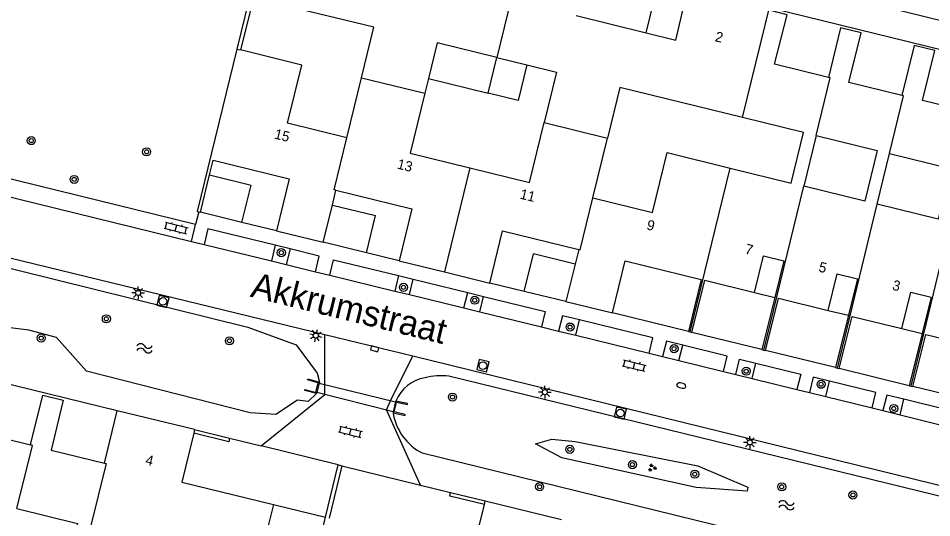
# Model space of a CAD drawing. Extents: x 128999 to 131010, y 395498 to 399007.
# Drawn here: x 129135.6 to 129226, y 397754.9 to 397804.2 of the extents above; entities that cross this region are included whole.
import ezdxf

# ---------------------------------------------------------------- set-up
doc = ezdxf.new("R2010")
doc.units = 0
for name, color, linetype in [('gg-afsc-erfafscheiding', 7, 'Continuous'), ('gg-afsc-muur', 7, 'Continuous'), ('gg-anno-huisnummerreeks BGT', 7, 'Continuous'), ('gg-anno-openbare ruimte label', 7, 'Continuous'), ('gg-bbg-gedigitaliseerde bebouwing', 7, 'Continuous'), ('gg-bbg-hoofdgebouw', 7, 'Continuous'), ('gg-bbg-luifel en loopbrug', 7, 'Continuous'), ('gg-bbg-tussenscheiding', 7, 'Continuous'), ('gg-knt-verharding', 7, 'Continuous'), ('gg-kntw-bovenkant insteek waterloop', 7, 'Continuous'), ('gg-kwrk-duiker nz vlak', 7, 'Continuous'), ('gg-kwrk-uitstroombak niveau min 01', 7, 'Continuous'), ('gt-grn-vlakafsluiter', 7, 'Continuous'), ('gt-grn-weggrens', 7, 'Continuous'), ('gt-symb-boom', 7, 'Continuous'), ('gt-symb-brandkraan', 7, 'Continuous'), ('gt-symb-groenvak', 7, 'Continuous'), ('gt-symb-klinker verharding', 7, 'Continuous'), ('gt-symb-kolk', 7, 'Continuous'), ('gt-symb-lichtmast', 7, 'Continuous'), ('gt-symb-rioolschacht', 7, 'Continuous'), ('gt-symb-watersymbool', 7, 'Continuous')]:
    doc.layers.add(name, color=color, linetype=linetype)

# ---------------------------------------------------------------- blocks, each defined once
blk = doc.blocks.new('gt0-BOOM')
at = {"layer": 'gt-symb-boom'}
for radius in [0.4, 0.2]:
    blk.add_circle((0, 0), radius, dxfattribs=at)
blk = doc.blocks.new('gt0-LMAST')
at = {"layer": 'gt-symb-lichtmast'}
for p, q in [((-0.182, 0.173), (-0.447, 0.438)), ((-0.005, 0.246), (-0.005, 0.621)), ((0.172, 0.173), (0.437, 0.438)), ((-0.255, -0.004), (-0.63, -0.004)), ((-0.182, -0.181), (-0.447, -0.446)), ((-0.005, -0.254), (-0.005, -0.629)), ((0.437, -0.446), (0.172, -0.181)), ((0.245, -0.004), (0.62, -0.004))]:
    blk.add_line(p, q, dxfattribs=at)
blk.add_circle((-0.005, -0.004), 0.25, dxfattribs=at)
blk = doc.blocks.new('gt0-BR')
at = {"layer": 'gt-symb-brandkraan'}
for centre, radius, start, end in [((-0.244, 0), 0.206, 107.56694, 252.43307), ((0.599, -2.664), 3, 106.89205, 107.56694), ((0, -0.691), 0.938, 73.10799, 106.89205), ((-0.599, -2.664), 3, 72.43309, 73.10799), ((0.244, 0), 0.206, 287.56695, 72.43309), ((0.599, 2.664), 3, 252.43307, 253.10797), ((0, 0.691), 0.938, 253.10797, 286.89206), ((-0.599, 2.664), 3, 286.89206, 287.56695)]:
    blk.add_arc(centre, radius, start, end, dxfattribs=at)
blk = doc.blocks.new('gt0-WA')
at = {"layer": 'gt-symb-watersymbool'}
for centre, start, end in [((-0.323, 0.022), 28.07249, 151.92751), ((0.427, 0.422), 208.07248, 331.92751), ((-0.323, -0.428), 28.07249, 151.92751), ((0.427, -0.028), 208.07248, 331.92751)]:
    blk.add_arc(centre, 0.425, start, end, dxfattribs=at)
blk = doc.blocks.new('gt0-KL1')
at = {"layer": 'gt-symb-klinker verharding'}
for p, q in [((-1.15, 0.3), (1.15, 0.3)), ((-1, -0.3), (-1, 0.3)), ((-0.5, 0.3), (-0.5, 0.45)), ((0, -0.3), (0, 0.3)), ((0.5, 0.3), (0.5, 0.45)), ((1, -0.3), (1, 0.3)), ((-1.15, -0.3), (1.15, -0.3)), ((-0.5, -0.45), (-0.5, -0.3)), ((0.5, -0.45), (0.5, -0.3))]:
    blk.add_line(p, q, dxfattribs=at)
blk = doc.blocks.new('gt0-RS')
at = {"layer": 'gt-symb-rioolschacht'}
blk.add_lwpolyline([(-0.5, -0.5), (0.5, -0.5), (0.5, 0.5), (-0.5, 0.5)], close=True, dxfattribs=at)
blk.add_circle((0, 0), 0.375, dxfattribs=at)
blk = doc.blocks.new('gt0-GRVAK')
at = {"layer": 'gt-symb-groenvak'}
for p, q in [((-0.11, 0.189), (-0.228, 0.24)), ((-0.182, 0.153), (0.088, 0.153)), ((-0.091, 0.211), (-0.156, 0.322)), ((-0.047, 0.214), (-0.047, 0.393)), ((-0.004, 0.211), (0.061, 0.322)), ((0.015, 0.189), (0.133, 0.24)), ((0.262, -0.052), (0.197, 0.059)), ((0.305, -0.049), (0.305, 0.13)), ((0.349, -0.052), (0.414, 0.059)), ((-0.245, -0.228), (-0.363, -0.177)), ((-0.318, -0.264), (-0.047, -0.264)), ((-0.226, -0.206), (-0.291, -0.095)), ((-0.183, -0.203), (-0.183, -0.024)), ((-0.139, -0.206), (-0.074, -0.095)), ((-0.12, -0.228), (-0.002, -0.177)), ((0.243, -0.074), (0.125, -0.023)), ((0.17, -0.11), (0.441, -0.11)), ((0.368, -0.074), (0.486, -0.023))]:
    blk.add_line(p, q, dxfattribs=at)
blk = doc.blocks.new('gt0-KOLK')
at = {"layer": 'gt-symb-kolk'}
blk.add_lwpolyline([(0, 0), (0.375, 0), (0.375, 0.4), (-0.375, 0.4), (-0.375, 0), (0, 0)], dxfattribs=at)

msp = doc.modelspace()

# ---------------------------------------------------------------- linework, layer by layer
at = {"layer": 'gg-afsc-erfafscheiding'}
for p, q in [((129145.437, 397765.415), (129121.627, 397771.224)), ((129156.544, 397762.723), (129159.659, 397761.951)), ((129167.268, 397760.066), (129159.659, 397761.951)), ((129167.628, 397759.979), (129175.417, 397758.08)), ((129175.417, 397758.08), (129178.39, 397757.355))]:
    msp.add_line(p, q, dxfattribs=at)
msp.add_lwpolyline([(129210.067, 397805.198), (129239.219, 397798.084), (129239.158, 397797.816)], dxfattribs=at)
at = {"layer": 'gg-afsc-muur'}
for p, q in [((129153.084, 397763.562), (129156.544, 397762.723)), ((129166.016, 397754.901), (129167.268, 397760.066)), ((129167.628, 397759.979), (129166.375, 397754.81)), ((129167.268, 397760.066), (129167.628, 397759.979)), ((129178.39, 397757.355), (129181.819, 397756.512))]:
    msp.add_line(p, q, dxfattribs=at)
for points in [[(129156.544, 397762.723), (129156.457, 397762.363), (129152.997, 397763.202)], [(129181.735, 397756.164), (129178.302, 397756.996), (129178.39, 397757.355)]]:
    msp.add_lwpolyline(points, dxfattribs=at)
at = {"layer": 'gg-bbg-gedigitaliseerde bebouwing'}
for p, q in [((129182.958, 397800.323), (129185.918, 397799.599)), ((129168.149, 397792.377), (129169.599, 397798.3)), ((129176.207, 397798.219), (129175.852, 397796.77)), ((129192.464, 397786.434), (129193.912, 397792.352)), ((129214.523, 397792.601), (129213.301, 397787.609)), ((129220.578, 397785.828), (129221.796, 397790.821))]:
    msp.add_line(p, q, dxfattribs=at)
for points in [[(129169.599, 397798.3), (129170.819, 397803.294), (129158.891, 397806.214), (129157.628, 397801.055)], [(129182.958, 397800.323), (129177.074, 397801.763), (129176.207, 397798.219)], [(129168.149, 397792.377), (129162.272, 397793.815), (129163.679, 397799.564), (129157.628, 397801.055)], [(129185.918, 397799.599), (129188.877, 397798.874), (129187.656, 397793.883)], [(129207.262, 397794.379), (129195.135, 397797.347), (129193.912, 397792.352)], [(129175.852, 397796.77), (129174.402, 397790.846), (129180.297, 397789.403)], [(129180.297, 397789.403), (129186.205, 397787.957), (129187.656, 397793.883)], [(129206.039, 397789.387), (129212.075, 397787.91), (129213.297, 397792.902), (129207.262, 397794.379)], [(129214.523, 397792.601), (129220.559, 397791.124), (129219.337, 397786.132), (129213.301, 397787.609)], [(129192.464, 397786.434), (129198.347, 397784.994), (129199.797, 397790.915), (129206.039, 397789.387)], [(129221.796, 397790.821), (129227.832, 397789.344), (129226.61, 397784.352), (129220.578, 397785.828)], [(129135.505, 397755.751), (129141.504, 397754.283), (129140.31, 397749.407), (129134.305, 397750.877)]]:
    msp.add_lwpolyline(points, dxfattribs=at)
at = {"layer": 'gg-bbg-hoofdgebouw'}
for p, q in [((129190.814, 397804.447), (129197.738, 397802.749)), ((129153.671, 397785.033), (129154.572, 397788.72)), ((129166.703, 397785.74), (129167.062, 397787.207)), ((129165.801, 397782.059), (129166.703, 397785.74)), ((129153.503, 397785.071), (129153.671, 397785.033)), ((129161.168, 397783.194), (129165.801, 397782.059)), ((129191.055, 397781.35), (129190.697, 397779.893)), ((129173.312, 397780.224), (129177.793, 397779.129)), ((129190.697, 397779.893), (129189.786, 397776.194)), ((129177.793, 397779.129), (129182.271, 397778.035)), ((129210.438, 397776.621), (129209.169, 397771.464)), ((129189.786, 397776.194), (129194.396, 397775.077)), ((129217.722, 397774.849), (129216.451, 397769.685)), ((129201.906, 397773.239), (129202.07, 397773.199)), ((129202.07, 397773.199), (129202.237, 397773.158)), ((129225.011, 397773.057), (129223.74, 397767.893)), ((129209.169, 397771.464), (129209.347, 397771.418)), ((129209.347, 397771.418), (129209.535, 397771.369)), ((129216.451, 397769.685), (129216.63, 397769.639)), ((129216.63, 397769.639), (129216.813, 397769.591)), ((129223.74, 397767.893), (129223.92, 397767.849)), ((129223.92, 397767.849), (129224.097, 397767.805)), ((129144.172, 397760.241), (129145.437, 397765.415)), ((129153.084, 397763.562), (129145.437, 397765.415)), ((129153.084, 397763.562), (129152.997, 397763.202)), ((129181.735, 397756.164), (129181.819, 397756.512)), ((129181.819, 397756.512), (129189.345, 397754.663))]:
    msp.add_line(p, q, dxfattribs=at)
for points in [[(129173.573, 397814.11), (129161.167, 397817.163), (129157.251, 397801.137)], [(129197.738, 397802.749), (129200.652, 397802.034), (129201.777, 397806.815), (129198.894, 397807.524)], [(129215.749, 397798.334), (129210.4, 397799.639), (129211.671, 397804.537), (129210.008, 397804.955), (129210.067, 397805.198)], [(129223.02, 397796.56), (129217.773, 397797.84), (129218.97, 397802.747), (129216.948, 397803.247), (129215.749, 397798.334)], [(129157.251, 397801.137), (129153.334, 397785.11), (129153.503, 397785.071)], [(129230.307, 397794.782), (129225.051, 397796.064), (129226.253, 397800.992), (129224.224, 397801.491), (129223.02, 397796.56)], [(129154.572, 397788.72), (129154.928, 397790.177), (129162.424, 397788.338), (129161.168, 397783.194)], [(129167.062, 397787.207), (129174.566, 397785.375), (129173.312, 397780.224)], [(129182.271, 397778.035), (129183.529, 397783.184), (129191.055, 397781.35)], [(129194.396, 397775.077), (129195.665, 397780.233), (129203.175, 397778.395), (129201.906, 397773.239)], [(129208.447, 397777.11), (129209.334, 397780.713), (129211.324, 397780.223), (129210.438, 397776.621)], [(129202.237, 397773.158), (129203.52, 397778.302), (129208.447, 397777.11)], [(129215.729, 397775.331), (129216.616, 397778.934), (129218.606, 397778.444), (129217.722, 397774.849)], [(129209.535, 397771.369), (129210.802, 397776.523), (129215.729, 397775.331)], [(129223.018, 397773.539), (129223.905, 397777.142), (129225.895, 397776.652), (129225.011, 397773.057)], [(129216.813, 397769.591), (129218.091, 397774.731), (129223.018, 397773.539)], [(129224.097, 397767.805), (129225.362, 397772.954), (129230.289, 397771.762)], [(129129.586, 397763.808), (129130.785, 397768.713), (129132.804, 397768.199), (129131.608, 397763.347), (129136.87, 397762.042)], [(129136.87, 397762.042), (129138.08, 397766.945), (129140.099, 397766.452), (129138.896, 397761.531), (129144.172, 397760.241)], [(129152.997, 397763.202), (129151.826, 397758.369), (129160.877, 397756.156)], [(129160.877, 397756.156), (129160.238, 397753.518), (129165.379, 397752.272)], [(129171.515, 397753.554), (129180.566, 397751.341), (129181.735, 397756.164)]]:
    msp.add_lwpolyline(points, dxfattribs=at)
at = {"layer": 'gg-bbg-luifel en loopbrug'}
for p, q in [((129197.738, 397802.749), (129198.894, 397807.524)), ((129182.104, 397796.792), (129182.958, 397800.323)), ((129176.207, 397798.219), (129182.104, 397796.792)), ((129154.572, 397788.72), (129158.674, 397787.712)), ((129157.769, 397784.028), (129158.674, 397787.712)), ((129166.703, 397785.74), (129170.982, 397784.688)), ((129170.079, 397781.014), (129170.982, 397784.688)), ((129161.168, 397783.194), (129157.769, 397784.028)), ((129173.312, 397780.224), (129170.079, 397781.014)), ((129185.67, 397777.202), (129186.58, 397780.905)), ((129190.697, 397779.893), (129186.58, 397780.905)), ((129185.67, 397777.202), (129182.271, 397778.035)), ((129208.447, 397777.11), (129210.438, 397776.621)), ((129215.729, 397775.331), (129217.722, 397774.849)), ((129223.018, 397773.539), (129225.011, 397773.057)), ((129160.877, 397756.156), (129166.016, 397754.901)), ((129165.379, 397752.272), (129166.016, 397754.901))]:
    msp.add_line(p, q, dxfattribs=at)
msp.add_lwpolyline([(129185.918, 397799.599), (129185.065, 397796.076), (129182.104, 397796.792)], dxfattribs=at)
at = {"layer": 'gg-bbg-tussenscheiding'}
for p, q in [((129185.601, 397811.171), (129182.958, 397800.323)), ((129207.262, 397794.379), (129209.923, 397805.233)), ((129157.251, 397801.137), (129157.628, 397801.055)), ((129169.599, 397798.3), (129175.852, 397796.77)), ((129187.656, 397793.883), (129193.912, 397792.352)), ((129180.297, 397789.403), (129177.793, 397779.129)), ((129202.07, 397773.199), (129206.039, 397789.387)), ((129209.347, 397771.418), (129213.301, 397787.609)), ((129216.63, 397769.639), (129220.578, 397785.828)), ((129223.92, 397767.849), (129227.865, 397784.045))]:
    msp.add_line(p, q, dxfattribs=at)
for points in [[(129214.523, 397792.601), (129215.914, 397798.293), (129215.749, 397798.334)], [(129221.796, 397790.821), (129223.185, 397796.519), (129223.02, 397796.56)], [(129167.062, 397787.207), (129166.895, 397787.248), (129168.149, 397792.377)], [(129191.055, 397781.35), (129191.212, 397781.312), (129192.464, 397786.434)], [(129135.505, 397755.751), (129137.044, 397762.004), (129136.87, 397762.042)], [(129144.172, 397760.241), (129144.325, 397760.204), (129142.788, 397753.957)]]:
    msp.add_lwpolyline(points, dxfattribs=at)
at = {"layer": 'gg-knt-verharding'}
for p, q in [((129153.174, 397783.818), (129126.26, 397790.397)), ((129133.145, 397786.948), (129152.766, 397782.15)), ((129153.503, 397785.071), (129153.174, 397783.818)), ((129157.769, 397784.028), (129153.671, 397785.033)), ((129152.766, 397782.15), (129154.015, 397781.845)), ((129170.079, 397781.014), (129165.801, 397782.059)), ((129131.772, 397781.275), (129165.953, 397772.938)), ((129154.015, 397781.845), (129160.685, 397780.218)), ((129161.062, 397781.76), (129160.685, 397780.218)), ((129162.527, 397781.401), (129161.062, 397781.76)), ((129162.527, 397781.401), (129162.15, 397779.86)), ((129160.685, 397780.218), (129162.15, 397779.86)), ((129162.15, 397779.86), (129165.046, 397779.154)), ((129165.046, 397779.154), (129166.458, 397778.81)), ((129166.458, 397778.81), (129172.871, 397777.245)), ((129173.243, 397778.766), (129172.871, 397777.245)), ((129173.243, 397778.766), (129174.697, 397778.409)), ((129174.325, 397776.891), (129174.697, 397778.409)), ((129174.697, 397778.409), (129180.087, 397777.087)), ((129172.871, 397777.245), (129174.325, 397776.891)), ((129174.325, 397776.891), (129179.717, 397775.575)), ((129179.717, 397775.575), (129180.087, 397777.087)), ((129180.087, 397777.087), (129181.644, 397776.704)), ((129181.275, 397775.195), (129181.644, 397776.704)), ((129189.786, 397776.194), (129185.67, 397777.202)), ((129179.717, 397775.575), (129181.275, 397775.195)), ((129181.275, 397775.195), (129187.367, 397773.709)), ((129201.906, 397773.239), (129194.396, 397775.077)), ((129190.761, 397772.877), (129191.13, 397774.391)), ((129187.367, 397773.709), (129189.076, 397773.29)), ((129189.076, 397773.29), (129190.761, 397772.877)), ((129190.761, 397772.877), (129198.032, 397771.095)), ((129209.169, 397771.464), (129202.237, 397773.158)), ((129198.032, 397771.095), (129199.35, 397770.773)), ((129200.973, 397770.377), (129201.344, 397771.891)), ((129216.451, 397769.685), (129209.535, 397771.369)), ((129174.646, 397770.835), (129229.081, 397757.491)), ((129199.35, 397770.773), (129200.973, 397770.377)), ((129200.973, 397770.377), (129205.375, 397769.301)), ((129208.215, 397768.606), (129208.586, 397770.121)), ((129205.375, 397769.301), (129206.592, 397769.003)), ((129223.74, 397767.893), (129216.813, 397769.591)), ((129206.592, 397769.003), (129208.215, 397768.606)), ((129208.215, 397768.606), (129212.638, 397767.523)), ((129215.494, 397766.821), (129215.869, 397768.339)), ((129212.638, 397767.523), (129213.872, 397767.22)), ((129231.011, 397766.116), (129224.097, 397767.805)), ((129213.872, 397767.22), (129215.494, 397766.821)), ((129215.494, 397766.821), (129220.056, 397765.698)), ((129222.826, 397765.015), (129223.203, 397766.548)), ((129220.056, 397765.698), (129221.133, 397765.431)), ((129221.133, 397765.431), (129222.826, 397765.015)), ((129222.826, 397765.015), (129227.199, 397763.94))]:
    msp.add_line(p, q, dxfattribs=at)
for points in [[(129161.062, 397781.76), (129154.397, 397783.395), (129154.015, 397781.845)], [(129165.046, 397779.154), (129165.404, 397780.695), (129162.527, 397781.401)], [(129166.458, 397778.81), (129166.827, 397780.341), (129173.243, 397778.766)], [(129181.644, 397776.704), (129187.741, 397775.208), (129187.367, 397773.709)], [(129191.13, 397774.391), (129189.444, 397774.804), (129189.076, 397773.29)], [(129198.032, 397771.095), (129198.402, 397772.608), (129191.13, 397774.391)], [(129159.659, 397761.951), (129165.943, 397767.015), (129165.955, 397768.011), (129165.953, 397772.938)], [(129201.344, 397771.891), (129199.724, 397772.284), (129199.35, 397770.773)], [(129205.375, 397769.301), (129205.737, 397770.825), (129201.344, 397771.891)], [(129175.417, 397758.08), (129172.045, 397765.495), (129172.467, 397766.408), (129174.646, 397770.835)], [(129206.592, 397769.003), (129206.943, 397770.524), (129208.586, 397770.121)], [(129208.586, 397770.121), (129213.012, 397769.037), (129212.638, 397767.523)], [(129215.869, 397768.339), (129214.234, 397768.738), (129213.872, 397767.22)], [(129220.056, 397765.698), (129220.428, 397767.225), (129215.869, 397768.339)], [(129223.203, 397766.548), (129221.522, 397766.961), (129221.133, 397765.431)], [(129227.199, 397763.94), (129227.571, 397765.473), (129223.203, 397766.548)]]:
    msp.add_lwpolyline(points, dxfattribs=at)
at = {"layer": 'gg-kntw-bovenkant insteek waterloop'}
for points in [[(129191.288, 397817.643), (129195.169, 397819.327), (129199.82, 397819.413), (129239.392, 397809.732), (129241.792, 397807.986), (129243.038, 397805.621), (129242.455, 397801.882), (129239.092, 397800.949), (129196.043, 397811.543), (129192.795, 397813.211), (129190.95, 397816.496)], [(129124.772, 397778.21), (129125.149, 397779.566), (129126.22, 397780.99), (129127.985, 397781.191), (129158.351, 397773.661), (129163.134, 397771.927), (129165.214, 397769.137), (129165.417, 397768.243)], [(129165.132, 397767.112), (129164.295, 397766.317), (129163.271, 397766.451), (129161.126, 397765.041), (129158.568, 397765.229), (129142.393, 397769.327), (129139.43, 397772.65), (129136.697, 397773.365), (129124.715, 397774.855), (129124.045, 397775.096), (129124.472, 397777.044)], [(129175.587, 397761.25), (129229.618, 397747.986), (129231.137, 397748.62), (129232.439, 397753.504), (129230.666, 397755.461), (129227.786, 397756.718), (129178.234, 397768.828)], [(129207.791, 397757.874), (129207.716, 397757.464), (129202.66, 397757.84), (129189.383, 397760.781), (129186.803, 397762.167), (129188.388, 397762.625), (129190.701, 397762.375), (129202.828, 397759.971), (129207.791, 397757.874)]]:
    msp.add_lwpolyline(points, dxfattribs=at)
for centre, radius, start, end in [((129176.508, 397764.901), 3.827, 99.67916, 157.22754), ((129177.481, 397762.148), 6.722, 83.57272, 103.91416), ((129178.029, 397766.057), 5.392, 188.87678, 243.06647)]:
    msp.add_arc(centre, radius, start, end, dxfattribs=at)
at = {"layer": 'gg-kwrk-duiker nz vlak'}
for p, q in [((129165.393, 397768.149), (129172.957, 397766.287)), ((129172.726, 397765.325), (129165.157, 397767.211))]:
    msp.add_line(p, q, dxfattribs=at)
at = {"layer": 'gg-kwrk-uitstroombak niveau min 01'}
for p, q in [((129165.393, 397768.149), (129165.157, 397767.211)), ((129165.417, 397768.243), (129165.393, 397768.149)), ((129165.157, 397767.211), (129165.132, 397767.112)), ((129172.957, 397766.287), (129172.726, 397765.325)), ((129172.98, 397766.382), (129172.957, 397766.287)), ((129172.726, 397765.325), (129172.702, 397765.225))]:
    msp.add_line(p, q, dxfattribs=at)
for points in [[(129165.132, 397767.112), (129163.965, 397767.429), (129163.991, 397767.526), (129165.06, 397767.235), (129165.296, 397768.173), (129164.248, 397768.47), (129164.274, 397768.567), (129165.417, 397768.243)], [(129172.702, 397765.225), (129173.886, 397764.967), (129173.908, 397765.065), (129172.823, 397765.301), (129173.054, 397766.263), (129174.122, 397766.025), (129174.144, 397766.123), (129172.98, 397766.382)]]:
    msp.add_lwpolyline(points, dxfattribs=at)
at = {"layer": 'gt-grn-vlakafsluiter'}
msp.add_line((129165.953, 397772.938), (129174.646, 397770.835), dxfattribs=at)
at = {"layer": 'gt-grn-weggrens'}
msp.add_line((129152.766, 397782.15), (129153.174, 397783.818), dxfattribs=at)

# ---------------------------------------------------------------- block references
at = {"layer": 'gt-symb-boom'}
for p in [(129136.934, 397792.1), (129148.336, 397790.992), (129141.174, 397788.269), (129161.656, 397781.035), (129173.732, 397777.61), (129180.78, 397776.332), (129144.361, 397774.496), (129190.204, 397773.685), (129137.918, 397772.602), (129156.53, 397772.324), (129200.488, 397771.549), (129207.618, 397769.322), (129215.021, 397768.034), (129178.579, 397766.77), (129222.208, 397765.643), (129190.182, 397761.605), (129196.367, 397760.098), (129202.533, 397759.157), (129187.19, 397757.917), (129211.134, 397757.908), (129218.171, 397757.102)]:
    msp.add_blockref('gt0-BOOM', p, dxfattribs=at)
at = {"layer": 'gt-symb-brandkraan', "rotation": -13.480126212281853}
msp.add_blockref('gt0-BR', (129201.2, 397767.911), dxfattribs=at)
at = {"layer": 'gt-symb-groenvak'}
msp.add_blockref('gt0-GRVAK', (129198.307, 397759.781), dxfattribs=at)
at = {"layer": 'gt-symb-klinker verharding'}
for p, rotation in [((129151.248, 397783.468), -13.772145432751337), ((129196.539, 397769.884), -13.772145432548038), ((129168.485, 397763.343), -13.7585152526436)]:
    msp.add_blockref('gt0-KL1', p, dxfattribs=dict(at, rotation=rotation))
at = {"layer": 'gt-symb-kolk', "rotation": 166.2835306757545}
msp.add_blockref('gt0-KOLK', (129170.931, 397771.731), dxfattribs=at)
at = {"layer": 'gt-symb-lichtmast'}
for p in [(129147.504, 397777.057), (129187.719, 397767.261), (129207.983, 397762.301)]:
    msp.add_blockref('gt0-LMAST', p, dxfattribs=at)
at = {"layer": 'gt-symb-lichtmast', "rotation": -13.71646932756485}
msp.add_blockref('gt0-LMAST', (129165.076, 397772.85), dxfattribs=at)
at = {"layer": 'gt-symb-rioolschacht'}
for p, rotation in [((129149.95, 397776.214), -13.59156044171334), ((129181.591, 397769.874), 166.11658196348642), ((129195.177, 397765.189), -12.827123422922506)]:
    msp.add_blockref('gt0-RS', p, dxfattribs=dict(at, rotation=rotation))
at = {"layer": 'gt-symb-watersymbool'}
for p in [(129148.071, 397771.593), (129211.549, 397756.092)]:
    msp.add_blockref('gt0-WA', p, dxfattribs=at)

# ---------------------------------------------------------------- texts
at = {"layer": 'gg-anno-huisnummerreeks BGT'}
for s, rotation, p in [('2', 346.3, (129204.473, 397801.931)), ('15', 346.2, (129160.899, 397792.315)), ('13', 346.3, (129173.041, 397789.349)), ('11', 346.3, (129185.184, 397786.383)), ('9', 346.2, (129197.708, 397783.337)), ('7', 346.4, (129207.431, 397780.956)), ('5', 346.4, (129214.716, 397779.177)), ('3', 346.4, (129222, 397777.386)), ('4', 346.4, (129148.158, 397760.125))]:
    msp.add_text(s, height=1, rotation=rotation, dxfattribs=at).set_placement(p)
at = {"layer": 'gg-anno-openbare ruimte label'}
msp.add_text('Akkrumstraat', height=2.5, rotation=346.2, dxfattribs=at).set_placement((129158.505, 397776.7))

doc.saveas('drawing.dxf')
